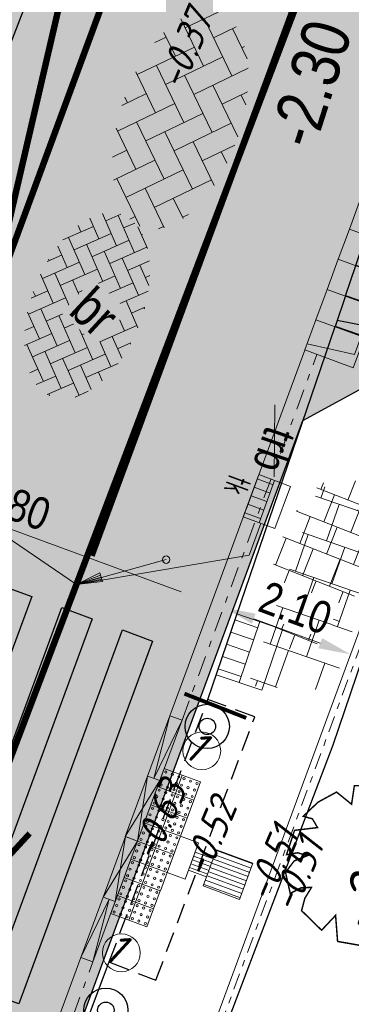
# Model space of a CAD drawing. Header units: metres. Extents: x 111546 to 149831, y 498798 to 507863.
# Tile 1045 of 1056: x 112013 to 112018, y 501957 to 501972. Entities that reach past the tile are written whole.
import ezdxf
from ezdxf.enums import TextEntityAlignment as Align

# ---------------------------------------------------------------- set-up
doc = ezdxf.new("R2010")
doc.units = ezdxf.units.M
for name, pattern in [('DASHDOT', [25.4, 12.7, -6.35, 0, -6.35]), ('DASHDOT2', [12.7, 6.35, -3.175, 0, -3.175]), ('DASHED', [19.05, 12.7, -6.35]), ('HIDDEN2', [4.7625, 3.175, -1.5875]), ('RI-HWA', [7.4, 5, -2.4]), ('VW-1-1_STREEP', [2, 1, -1])]:
    doc.linetypes.add(name, pattern=pattern)
for name, color, linetype in [('0-hoogte mv-bestaand', 253, 'Continuous'), ('2-nw-bob-HWA', 160, 'Continuous'), ('2-nw-streng-DWA beton', 20, 'DASHED'), ('2-nw-streng-HWA', 160, 'RI-HWA'), ('2-vw-DWA-streng-PVC250-excl grondwerk', 41, 'RI-HWA-V'), ('2-vw-Streng regenwater  bobtot', 150, 'Continuous'), ('3-bs-materiaal scheiding', 200, 'HIDDEN2'), ('3-NW-HV-316010+318010-Afwerken zandbed voor wegfundering en menggranulaat-opp', 20, 'Continuous'), ('3-nw-markering', 7, 'Continuous'), ('3-nw-verkeersbord-paal-aanlegtek', 2, 'Continuous'), ('3-vw-band-irb 80x20', 13, 'Continuous'), ('3-vw-band-ob 6x20', 30, 'Continuous'), ('3-vw-band-trb-13-15x25', 230, 'Continuous'), ('3-vw-tekst', 3, 'Continuous'), ('4-nw-boom tekst', 7, 'Continuous'), ('Q26_BOOM', 252, 'Continuous')]:
    doc.layers.add(name, color=color, linetype=linetype)
for name, color, linetype, lineweight in [('2-nw-inlaat-hwa 125', 160, 'Continuous', 15), ('2-YY-kolkleiding HWA 125mm', 150, 'Continuous', 15), ('3-nw-arcering-rijweg', 7, 'Continuous', 13), ('3-nw-arcering-trottoir', 2, 'Continuous', 15), ('3-nw-band-irb 80x20', 2, 'Continuous', 13), ('3-nw-band-ob 10x20', 7, 'Continuous', 13), ('3-nw-band-ob 10x20-achterkant', 7, 'DASHDOT', 13), ('3-nw-band-trb18-20x20-achterkant-stelspecie', 103, 'DASHDOT2', 15), ('3-nw-band-trb18-20x20-voorkant-stelspecie', 103, 'Continuous', 15), ('3-nw-band-verloopband-mindervalideband-maaiveld', 7, 'Continuous', 13), ('3-nw-band-verloopband-overgangsband naar verlaagde band trb', 7, 'Continuous', 5), ('3-nw-bushalte-mindervalide-N', 7, 'Continuous', 15), ('3-nw-kolk trottoir', 7, 'Continuous', 13), ('3-nw-maatvoering', 181, 'Continuous', 15), ('3-nw-text-20-herinrichting', 7, 'Continuous', 15), ('3-vw-kolk-trottoirkolk', 50, 'Continuous', 13), ('3-vw-verharding', 3, 'Continuous', 15), ('4-nw-boom 1e grootte', 7, 'Continuous', 35)]:
    doc.layers.add(name, color=color, linetype=linetype, lineweight=lineweight)
doc.layers.add('3-nw-menggranulaat', color=7, linetype='Continuous', lineweight=13, true_color=0xebebeb)
doc.styles.get("Standard").update_dxf_attribs({"font": 'isocp-ie.shx'})
doc.styles.add('veysel', font='isocp-ie.shx', dxfattribs={"height": 0.1})
doc.styles.add('Zaanstad', font='ARIALN.TTF')
doc.styles.add('Zaanstad 1-200 1.8mm', font='ARIALN.TTF', dxfattribs={"height": 0.36})
doc.styles.add('Zaanstad 1-500 1.8mm', font='ARIALN.TTF', dxfattribs={"height": 0.9})
doc.linetypes.add('RI-HWA-V', pattern='A,2.5,[24,NLCS.SHX,S=1,R=0,X=0,Y=0],2.5,-1.8', length=6.8)
doc.dimstyles.new('1-250', dxfattribs={"dimscale": 0.25, "dimtxt": 2, "dimasz": 2, "dimexe": 1, "dimexo": 1, "dimgap": 0.5, "dimtad": 1, "dimzin": 0, "dimdsep": 46, "dimtxsty": 'Zaanstad', "dimcen": 0, "dimclrd": 256, "dimclre": 256, "dimclrt": 256, "dimadec": 0, "dimazin": 0, "dimtfac": 1, "dimtofl": 0, "dimtmove": 0, "dimatfit": 3, "dimfxl": 1, "dimtfill": 1, "dimtolj": 1, "dimtzin": 0, "dimlwd": -1, "dimlwe": -1, "dimarcsym": 0})

# ---------------------------------------------------------------- blocks, each defined once
blk = doc.blocks.new('Q26')
at = {"linetype": 'Continuous', "lineweight": 20, "const_width": 0.0225}
blk.add_lwpolyline([(0.757, 0.516), (1.237, 0.371), (1.308, -0.046), (1.235, -0.463), (0.83, -0.494), (1.061, -0.711), (0.757, -1.022), (0.565, -0.971), (0.395, -0.867), (0.404, -1.032), (0.49, -1.198), (0.163, -1.271), (-0.015, -1.136), (-0.097, -0.929), (-0.141, -1.084), (-0.112, -1.255), (-0.489, -1.131), (-0.532, -0.774), (-0.668, -0.854), (-0.707, -0.996), (-0.927, -0.766), (-1.083, -0.479), (-0.894, -0.246), (-1.181, -0.203), (-1.187, 0.104), (-1.122, 0.367), (-0.847, 0.398), (-1.04, 0.503), (-0.879, 0.749), (-0.663, 0.95), (-0.402, 0.826), (-0.388, 0.795), (-0.382, 0.942), (-0.452, 1.088), (-0.194, 1.172), (0.076, 1.199), (0.118, 1.07), (0.119, 0.935), (0.148, 0.935), (0.252, 1.031), (0.325, 1.167), (0.626, 1.059), (0.6, 0.925), (0.525, 0.78), (0.856, 0.885), (1.105, 0.593), (0.924, 0.584)], close=True, dxfattribs=at)
at = {"linetype": 'Continuous', "lineweight": 20}
blk.add_circle((0.001, -0.001), 0.0983, dxfattribs=at)
blk = doc.blocks.new('3-inritblok 80 R')
blk.add_lwpolyline([(0, 0), (0.5, 0), (0.5, 0.8), (0, 0.8)], close=True)
for points in [[(0, 0.8), (0.5, 0.8)], [(0.5, 0.8), (0.5, 0)], [(0, 0.75), (0.3, 0.75), (0.4, 0)]]:
    blk.add_lwpolyline(points)
blk = doc.blocks.new('3-inritblok 80')
blk.add_lwpolyline([(0, 0), (0, 0.8), (0.5, 0.8), (0.5, 0)], close=True)
blk.add_lwpolyline([(0, 0.75), (0.5, 0.75)])
blk = doc.blocks.new('*U1030')
for name, p in [('3-inritblok 80', (10.5, 0)), ('3-inritblok 80', (11, 0)), ('3-inritblok 80', (11.5, 0)), ('3-inritblok 80', (12, 0)), ('3-inritblok 80 R', (12.5, 0))]:
    blk.add_blockref(name, p)
blk = doc.blocks.new('3-eindverloopband 18-20')
at = {"ltscale": 0.02}
h = blk.add_hatch(color=253, dxfattribs=at)
h.dxf.hatch_style = 1
h.paths.add_polyline_path([(0, 0), (1, 0), (1, -0.2), (0, -0.2)])
blk.add_line((1, 0), (0, -0.1))
at = {"flags": 128}
blk.add_lwpolyline([(1, 0), (0, 0)], dxfattribs=at)
for points in [[(1, 0), (1, -0.2), (0, -0.2), (0, 0)], [(0, -0.1), (1, -0.2)]]:
    blk.add_lwpolyline(points)
at = {"ltscale": 0.02}
blk.add_lwpolyline([(0, 0), (1, 0), (1, -0.2), (0, -0.2)], close=True, dxfattribs=at)
blk = doc.blocks.new('*D584')
at = {"layer": '3-nw-maatvoering', "ltscale": 0.01, "transparency": 16777216}
blk.add_line((112009.994, 501965.152), (112015.441, 501963.143), dxfattribs=at)
for points in [[(112010.023, 501965.23), (112009.965, 501965.074), (112009.525, 501965.325)], [(112015.469, 501963.221), (112015.412, 501963.065), (112015.91, 501962.97)]]:
    blk.add_solid(points, dxfattribs=at)
at = {"layer": 'Defpoints', "color": 0, "ltscale": 0.01, "transparency": 16777216}
for p in [(112009.525, 501965.325), (112015.91, 501962.97), (112015.91, 501962.97)]:
    blk.add_point(p, dxfattribs=at)
at = {"layer": '3-nw-maatvoering', "ltscale": 0.01, "transparency": 16777216, "insert": (112012.849, 501964.504), "char_height": 0.5, "attachment_point": 5, "rotation": 339.7554, "style": 'Zaanstad', "bg_fill": 3, "box_fill_scale": 1.1, "bg_fill_color": 256, "bg_fill_true_color": 13158600, "bg_fill_transparency": 0}
blk.add_mtext('\\A1;6.80', dxfattribs=at)
blk = doc.blocks.new('*D585')
at = {"layer": '3-nw-maatvoering', "ltscale": 0.01, "transparency": 16777216}
blk.add_line((112016.567, 501962.728), (112017.599, 501962.347), dxfattribs=at)
for points in [[(112016.595, 501962.806), (112016.538, 501962.65), (112016.097, 501962.901)], [(112017.627, 501962.426), (112017.57, 501962.269), (112018.068, 501962.174)]]:
    blk.add_solid(points, dxfattribs=at)
at = {"layer": 'Defpoints', "color": 0, "ltscale": 0.01, "transparency": 16777216}
for p in [(112016.097, 501962.901), (112018.068, 501962.174), (112018.068, 501962.174)]:
    blk.add_point(p, dxfattribs=at)
at = {"layer": '3-nw-maatvoering', "ltscale": 0.01, "transparency": 16777216, "insert": (112017.214, 501962.894), "char_height": 0.5, "attachment_point": 5, "rotation": 339.7554, "style": 'Zaanstad', "bg_fill": 3, "box_fill_scale": 1.1, "bg_fill_color": 256, "bg_fill_true_color": 13158600, "bg_fill_transparency": 0}
blk.add_mtext('\\A1;2.10', dxfattribs=at)
blk = doc.blocks.new('tgls')
at = {"linetype": 'Continuous'}
for p, q in [((-1.018, -0.663), (-1.018, 0.575)), ((-0.418, -0.668), (-0.418, 0.573)), ((0.182, -0.673), (0.182, 0.57)), ((0.782, -0.678), (0.782, 0.568)), ((-1.018, 0.329), (-1.552, 0.329)), ((0.182, 0.329), (-0.418, 0.329)), ((1.218, 0.329), (0.782, 0.329)), ((-1.618, 0.029), (-1.635, 0.029)), ((-1.618, -0.658), (-1.618, 0.09)), ((-0.418, 0.029), (-1.018, 0.029)), ((0.782, 0.029), (0.182, 0.029)), ((-1.018, -0.271), (-1.618, -0.271)), ((0.182, -0.271), (-0.418, -0.271)), ((1.382, -0.271), (0.782, -0.271)), ((1.382, -0.682), (1.382, -0.248)), ((-1.618, -0.571), (-1.803, -0.571)), ((-0.418, -0.571), (-1.018, -0.571)), ((0.782, -0.571), (0.182, -0.571)), ((1.473, -0.571), (1.382, -0.571))]:
    blk.add_line(p, q, dxfattribs=at)
blk = doc.blocks.new('3-vw-BSS keperverband')
at = {"ltscale": 0.1}
for p, q in [((-2.151, 0.958), (-0.136, 2.972)), ((0.293, 2.969), (1.562, 1.7)), ((-2.4, 2.692), (-1.408, 1.7)), ((-2.151, 2.442), (-1.769, 2.824)), ((-0.666, 2.442), (1.562, 0.215)), ((0.819, 2.442), (1.273, 2.897)), ((0.819, 0.958), (2.523, 2.661)), ((2.304, 2.442), (4.531, 0.215)), ((-5.121, 0.958), (-3.949, 2.129)), ((-3.521, 2.327), (-1.408, 0.215)), ((-5.121, -0.527), (-2.893, 1.7)), ((-4.488, 1.81), (-4.378, 1.7)), ((-2.151, -0.527), (0.077, 1.7)), ((0.819, -0.527), (3.047, 1.7)), ((3.789, 0.958), (4.578, 1.747)), ((4.298, 1.934), (4.531, 1.7)), ((-5.259, 1.096), (-4.378, 0.215)), ((3.789, -0.527), (5.324, 1.007)), ((-3.636, 0.958), (-1.408, -1.27)), ((-0.666, 0.958), (1.562, -1.27)), ((2.304, 0.958), (4.531, -1.27)), ((5.274, 0.958), (5.469, 0.763)), ((-5.658, 0.01), (-4.378, -1.27)), ((-4.735, -1.627), (-2.893, 0.215)), ((-2.151, -2.012), (0.077, 0.215)), ((0.819, -2.012), (3.047, 0.215)), ((3.789, -2.012), (5.651, -0.15)), ((-3.636, -0.527), (-1.408, -2.755)), ((-0.666, -0.527), (1.562, -2.755)), ((2.304, -0.527), (3.92, -2.144)), ((5.274, -0.527), (5.482, -0.736)), ((-3.818, -2.194), (-2.893, -1.27)), ((-1.517, -2.864), (0.077, -1.27)), ((1.442, -2.875), (3.047, -1.27)), ((-3.636, -2.012), (-3.194, -2.454)), ((-0.666, -2.012), (0.291, -2.969)), ((2.304, -2.012), (2.858, -2.566)), ((-0.14, -2.972), (0.077, -2.755))]:
    blk.add_line(p, q, dxfattribs=at)
blk = doc.blocks.new('straatkolk_M')
at = {"linetype": 'Continuous'}
for p, q in [((-0.404, 0.475), (-0.569, -0.255)), ((0.569, 0.255), (-0.404, 0.475)), ((0.569, 0.255), (0.404, -0.475)), ((0.404, -0.475), (-0.569, -0.255))]:
    blk.add_line(p, q, dxfattribs=at)
blk = doc.blocks.new('Bestaande trottoirkolk')
for points in [[(-0.4, 0.374), (-0.4, 0.748)], [(-0.2, 0.374), (-0.2, 0.748)], [(0, 0.374), (0, 0.748)], [(0.2, 0.374), (0.2, 0.748)], [(0.4, 0.374), (0.4, 0.748)], [(-0.499, 0.374), (0.499, 0.374)]]:
    blk.add_lwpolyline(points)
at = {"rotation": 12.74062106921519}
blk.add_blockref('straatkolk_M', (0, 0.374), dxfattribs=at)
blk = doc.blocks.new('3-inritblok 80 L')
blk.add_lwpolyline([(0, 0), (0.5, 0), (0.5, 0.8), (0, 0.8)], close=True)
for points in [[(0, 0.8), (0, 0)], [(0.1, 0), (0.2, 0.75), (0.5, 0.75)]]:
    blk.add_lwpolyline(points)
blk = doc.blocks.new('*U1041')
for name, p in [('3-inritblok 80 L', (0, 0)), ('3-inritblok 80', (0.5, 0)), ('3-inritblok 80', (1, 0)), ('3-inritblok 80', (1.5, 0)), ('3-inritblok 80', (2, 0)), ('3-inritblok 80', (2.5, 0)), ('3-inritblok 80', (3, 0)), ('3-inritblok 80', (3.5, 0)), ('3-inritblok 80', (4, 0)), ('3-inritblok 80', (4.5, 0)), ('3-inritblok 80', (5, 0)), ('3-inritblok 80', (5.5, 0)), ('3-inritblok 80', (6, 0)), ('3-inritblok 80', (6.5, 0)), ('3-inritblok 80', (7, 0)), ('3-inritblok 80', (7.5, 0)), ('3-inritblok 80', (8, 0)), ('3-inritblok 80', (8.5, 0)), ('3-inritblok 80', (9, 0)), ('3-inritblok 80', (9.5, 0)), ('3-inritblok 80', (10, 0)), ('3-inritblok 80', (10.5, 0)), ('3-inritblok 80', (11, 0)), ('3-inritblok 80', (11.5, 0)), ('3-inritblok 80 R', (12, 0))]:
    blk.add_blockref(name, p)
blk = doc.blocks.new('3-verwijderen')
at = {"linetype": 'Continuous', "lineweight": 13}
blk.add_lwpolyline([(-0.66, 0.34), (0.399, 0.693)], dxfattribs=at)
at = {"linetype": 'Continuous', "lineweight": 13, "style": 'Zaanstad'}
blk.add_attdef('DIAMETER', text='', height=0.5, dxfattribs=at).set_placement((0, 0.56), align=Align.MIDDLE_CENTER)
blk = doc.blocks.new('4-boom 1e grootte')
at = {"layer": '4-nw-boom tekst', "style": 'Zaanstad'}
blk.add_attdef('BOOMSOORT', text='', height=0.9, dxfattribs=at).set_placement((2.842, 1.834), align=Align.BOTTOM_LEFT)
blk = doc.blocks.new('*U738')
blk.add_line((0.225, 0), (-0.225, 0))
for points in [[(-0.28, -0.262), (-0.28, 0)], [(0, -0.262), (0, 0)], [(-0.14, -0.262), (-0.14, 0)], [(0.14, -0.262), (0.14, 0)], [(0.28, -0.262), (0.28, 0)], [(0.349, -0.262), (-0.349, -0.262)]]:
    blk.add_lwpolyline(points)
at = {"xscale": -0.7000000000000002, "yscale": 0.7000000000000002, "zscale": 0.7000000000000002, "rotation": 347.2593789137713}
blk.add_blockref('straatkolk_M', (0, -0.262), dxfattribs=at)
at = {"linetype": 'DASHDOT', "lineweight": 5, "width": 0.665014}
blk.add_text('tk', height=0.3703, rotation=179.9746, dxfattribs=at).set_placement((0.214, 0.438))
blk = doc.blocks.new('2-inlaat')
for p, q in [((-1.728, 2.693), (0, 0)), ((0, 0), (-0.357, 0.822))]:
    blk.add_line(p, q)
blk.add_lwpolyline([(-0.357, 0.822), (-0.618, 0.653), (0, 0), (-0.424, 0.781), (-0.552, 0.694), (0, 0), (-0.491, 0.739)])
blk.add_circle((-1.728, 2.693), 0.128)
blk = doc.blocks.new('paal_verkeersbord')
at = {"const_width": 0.035}
blk.add_lwpolyline([(-0.3, -0.1997), (0.3, -0.2003)], dxfattribs=at)
for radius in [0.2, 0.0745]:
    blk.add_circle((0, 0), radius)
blk = doc.blocks.new('A$C64341721')
at = {"ltscale": 0.02}
blk.add_lwpolyline([(0.203, 0.221), (0.424, 0.018), (0.221, -0.203), (0, 0)], close=True, dxfattribs=at)
for centre in [(0.205, 0.161), (0.06, 0.003), (0.133, 0.082), (0.212, 0.009), (0.285, 0.088), (0.364, 0.015), (0.139, -0.07), (0.219, -0.143), (0.291, -0.064)]:
    blk.add_circle(centre, 0.0169, dxfattribs=at)
blk = doc.blocks.new('mindervalide band-middenstuk')
at = {"ltscale": 0.02}
h = blk.add_hatch(color=253, dxfattribs=at)
h.dxf.hatch_style = 1
h.paths.add_polyline_path([(112034.806, 501460.012), (112034.898, 501460.189), (112035.785, 501459.728), (112035.693, 501459.55)])
at = {"extrusion": (5.63262e-06, -1.48068e-05, 1), "elevation": -6.794}
blk.add_lwpolyline([(112034.898, 501460.189), (112035.693, 501459.55), (112035.785, 501459.728), (112034.806, 501460.012), (112034.898, 501460.189), (112035.785, 501459.728), (112035.693, 501459.55), (112034.806, 501460.012)], close=True, dxfattribs=at)

msp = doc.modelspace()

# ---------------------------------------------------------------- hatches: boundary and pattern name
at = {"layer": '3-nw-arcering-rijweg'}
h = msp.add_hatch(dxfattribs=at)
h.set_pattern_fill('AVH-BSS_KEIFORMAAT_ELLEBOOG', color=256, scale=2, angle=93.73247, pattern_type=2)
h.set_pattern_definition([(113.756, (112013.82307, 501969.39163), (-0.276803, 0.10761), [0.63, -0.21]), (23.756, (112013.43866, 501969.22243), (-0.276803, 0.10761), [0.63, -0.21])])
edge = h.paths.add_edge_path()
edge.add_ellipse((112013.9803, 501967.5842), major_axis=(-0.5538, -1.4092), ratio=0.5677801, start_angle=0, end_angle=360)
at = {"layer": '3-nw-arcering-trottoir'}
h = msp.add_hatch(dxfattribs=at)
h.set_pattern_fill('AVH-TEGEL_300X300_HALFST', color=256, scale=1.5, angle=228.53613, style=0, pattern_type=2)
h.set_pattern_definition([(248.559613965, (530500.94688, 213414.00323), (0.04493980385, -0.50110419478), [0.45, -0.45]), (338.55961396, (530500.9469, 213414.00323), (0.16448983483, 0.41885927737), [])])
edge = h.paths.add_edge_path()
edge.add_ellipse((112017.5926, 501963.5829), major_axis=(-0.4588, -1.3297), ratio=0.488545, start_angle=0, end_angle=360)
at = {"layer": '3-nw-bushalte-mindervalide-N', "ltscale": 0.1, "extrusion": (-7.51299e-05, 8.25059e-05, 1)}
h = msp.add_hatch(dxfattribs=at)
h.set_pattern_fill('ANSI31', color=256, scale=0.022, angle=345.49939)
h.set_pattern_definition([(339.7554, (112015.33796, 501958.84812), (0.02417, 0.065535), [])])
h.paths.add_polyline_path([(112015.7824, 501958.5787), (112015.99, 501959.1417), (112016.5529, 501958.934), (112016.3453, 501958.3711)])
at = {"layer": '3-nw-bushalte-mindervalide-N', "ltscale": 0.02, "extrusion": (-1.04646e-05, 5.8657e-05, 1)}
h = msp.add_hatch(dxfattribs=at)
h.set_pattern_fill('ANSI31', color=256, scale=0.02, angle=164.28017)
h.set_pattern_definition([(159.7554, (112020.45394, 501957.336137), (-0.0219728, -0.05957724), [])])
h.paths.add_polyline_path([(112015.5532, 501958.8238), (112015.657, 501959.1053), (112015.9385, 501959.0015), (112015.8347, 501958.72)])
at = {"layer": '3-nw-markering', "ltscale": 0.01}
h = msp.add_hatch(color=256, dxfattribs=at)
h.dxf.hatch_style = 1
h.paths.add_polyline_path([(112014.5273, 501962.5531), (112014.9964, 501962.3801), (112012.9203, 501956.7507), (112012.4512, 501956.9237)])

# ---------------------------------------------------------------- linework, layer by layer
at = {"layer": '2-nw-streng-DWA beton', "ltscale": 0.1, "const_width": 0.1}
msp.add_lwpolyline([(112014.3389, 501975.6563), (112009.7895, 501956.0409)], dxfattribs=at)
at = {"layer": '2-nw-streng-HWA', "ltscale": 0.25, "const_width": 0.1}
msp.add_lwpolyline([(112002.7582, 501934.1354), (112017.6168, 501973.2753)], dxfattribs=at)
at = {"layer": '3-bs-materiaal scheiding', "ltscale": 0.1}
for points in [[(112014.3224, 501957.4005), (112015.854, 501961.475)], [(112014.329, 501957.398), (112015.047, 501957.116), (112016.583, 501961.205), (112015.854, 501961.475)]]:
    msp.add_lwpolyline(points, dxfattribs=at)
at = {"layer": '3-nw-band-ob 10x20-achterkant', "ltscale": 0.02}
msp.add_lwpolyline([(112023.6773, 501967.5136), (112031.6793, 501964.1977), (112010.3665, 501941.0042), (112019.2485, 501965.0869)], dxfattribs=at)
at = {"layer": '3-nw-band-trb18-20x20-achterkant-stelspecie', "ltscale": 0.05}
for points in [[(112015.4528, 501961.1532), (112017.5463, 501966.8296)], [(112005.1093, 501933.1077), (112014.0687, 501957.4003)]]:
    msp.add_lwpolyline(points, dxfattribs=at)
at = {"layer": '3-nw-band-trb18-20x20-voorkant-stelspecie'}
for points in [[(112015.2652, 501961.2224), (112017.3579, 501966.8968)], [(112004.9216, 501933.1769), (112013.881, 501957.4695)]]:
    msp.add_lwpolyline(points, dxfattribs=at)
at = {"layer": '3-nw-band-verloopband-overgangsband naar verlaagde band trb'}
for centre in [(112015.7593, 501960.6764, -0.0008), (112014.5112, 501957.5418, -0.0008)]:
    msp.add_circle(centre, 0.2937, dxfattribs=at)
at = {"layer": '3-nw-bushalte-mindervalide-N', "ltscale": 0.02, "extrusion": (-1.04646e-05, 5.8657e-05, 1), "elevation": 28.2712}
msp.add_lwpolyline([(112015.2199, 501958.7869), (112015.4275, 501959.3498), (112015.709, 501959.246), (112015.5013, 501958.6831)], close=True, dxfattribs=at)
at = {"layer": '3-nw-bushalte-mindervalide-N', "ltscale": 0.02, "elevation": 0}
msp.add_lwpolyline([(112015.5013, 501958.6839), (112015.709, 501959.2468)], dxfattribs=at)
at = {"layer": '3-nw-bushalte-mindervalide-N', "ltscale": 0.02, "extrusion": (-7.51299e-05, 8.25059e-05, 1), "elevation": 32.9989}
msp.add_lwpolyline([(112015.7824, 501958.5787), (112015.99, 501959.1417), (112016.5529, 501958.934), (112016.3453, 501958.3711)], close=True, dxfattribs=at)
at = {"layer": '3-nw-bushalte-mindervalide-N', "ltscale": 0.02, "extrusion": (-1.04647e-05, 5.86567e-05, 1), "elevation": 28.2711}
msp.add_lwpolyline([(112015.5532, 501958.8238), (112015.657, 501959.1053), (112015.9383, 501959.0008), (112015.8347, 501958.72)], close=True, dxfattribs=at)
at = {"layer": '3-nw-markering', "linetype": 'VW-1-1_STREEP', "const_width": 0.1, "flags": 128}
for points in [[(112011.3321, 501964.4457), (112017.9851, 501982.4847)], [(112014.0493, 501963.7056), (112020.6104, 501981.4954)]]:
    msp.add_lwpolyline(points, dxfattribs=at)
at = {"layer": '3-nw-markering', "flags": 128}
for points in [[(112012.6509, 501963.2451), (112013.12, 501963.0721), (112011.0438, 501957.4428), (112010.5747, 501957.6158)], [(112013.5891, 501962.8991), (112014.0582, 501962.7261), (112011.982, 501957.0968), (112011.5129, 501957.2698)], [(112014.5273, 501962.5531), (112014.9964, 501962.3801), (112012.9203, 501956.7507), (112012.4512, 501956.9237)]]:
    msp.add_lwpolyline(points, close=True, dxfattribs=at)
at = {"layer": '3-vw-band-trb-13-15x25', "ltscale": 0.1}
msp.add_lwpolyline([(112010.371, 501946.889), (112014.3224, 501957.4005)], dxfattribs=at)

# ---------------------------------------------------------------- block references
at = {"layer": '3-nw-band-irb 80x20', "ltscale": 0.03, "rotation": 249.7554464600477}
msp.add_blockref('*U1030', (112021.857, 501979.0957), dxfattribs=at)
at = {"layer": '3-nw-band-verloopband-mindervalideband-maaiveld', "ltscale": 0.02, "extrusion": (2.40308e-05, 3.74626e-06, 1), "rotation": 277.238921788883}
for p in [(-399565.3093, 549914.5449, 4.5723), (-399565.6553, 549913.6067, 4.5723)]:
    msp.add_blockref('mindervalide band-middenstuk', p, dxfattribs=at)
at = {"layer": '3-nw-band-verloopband-overgangsband naar verlaagde band trb'}
for p, rotation in [((112014.9191, 501960.2842), 69.75544646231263), ((112014.4147, 501958.3385), 249.7554464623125)]:
    msp.add_blockref('3-eindverloopband 18-20', p, dxfattribs=dict(at, rotation=rotation))
at = {"layer": '3-nw-bushalte-mindervalide-N', "ltscale": 0.02, "extrusion": (-4.8231e-05, 1.77882e-05, 1), "rotation": 292.3410734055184}
for p in [(112015.1759, 501960.4027, 3.5263), (112015.4573, 501960.2988, 3.5263), (112015.072, 501960.1212, 3.5263), (112015.3535, 501960.0174, 3.5263), (112014.9682, 501959.8397, 3.5263), (112015.2497, 501959.7359, 3.5263), (112014.8644, 501959.5583, 3.5263), (112015.1459, 501959.4544, 3.5263), (112014.7606, 501959.2768, 3.5263), (112015.0421, 501959.173, 3.5263), (112014.6568, 501958.9953, 3.5263), (112014.9383, 501958.8915, 3.5263), (112014.553, 501958.7139, 3.5263), (112014.8345, 501958.61, 3.5263), (112014.4492, 501958.4324, 3.5263), (112014.7307, 501958.3286, 3.5263)]:
    msp.add_blockref('A$C64341721', p, dxfattribs=at)
at = {"layer": '3-nw-verkeersbord-paal-aanlegtek', "xscale": 1.716311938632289, "yscale": 1.716311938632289, "zscale": 1.716311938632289}
for p, rotation in [((112015.8447, 501961.0559), 158.585327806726), ((112014.271, 501956.651), 342.9699317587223)]:
    msp.add_blockref('paal_verkeersbord', p, dxfattribs=dict(at, rotation=rotation))
at = {"layer": '3-vw-band-irb 80x20', "ltscale": 0.03, "rotation": 251.1708538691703}
msp.add_blockref('*U1041', (112021.862, 501979.094), dxfattribs=at)
at = {"layer": '3-vw-tekst', "rotation": 251.0772280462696}
msp.add_blockref('3-verwijderen', (112016.3587, 501965.5306), dxfattribs=at).add_auto_attribs({'DIAMETER': 'trb'})
at = {"layer": '3-vw-verharding', "xscale": 0.3128478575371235, "yscale": 0.3128478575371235, "zscale": 0.3128478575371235, "rotation": 250.7212660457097}
msp.add_blockref('3-vw-BSS keperverband', (112015.4262, 501970.4717), dxfattribs=at)
at = {"layer": 'Q26_BOOM', "rotation": 270}
msp.add_blockref('Q26', (112018.33, 501958.954), dxfattribs=at)

# ---------------------------------------------------------------- texts
at = {"layer": '0-hoogte mv-bestaand', "style": 'veysel', "oblique": 15}
for s, p in [('-0.37', (112015.7021, 501971.4767)), ('-0.63', (112015.2963, 501959.5034)), ('-0.52', (112016.0777, 501959.2357)), ('-0.51', (112017.0526, 501958.8332)), ('-0.51', (112017.4376, 501958.6719))]:
    msp.add_text(s, height=0.45, rotation=67, dxfattribs=at).set_placement(p, align=Align.CENTER)
at = {"layer": '2-nw-bob-HWA', "style": 'Zaanstad 1-500 1.8mm'}
msp.add_text('-2.30', height=0.75, rotation=72.23986, dxfattribs=at).set_placement((112017.3879, 501972.0798), align=Align.TOP_RIGHT)
at = {"layer": '2-vw-Streng regenwater  bobtot', "oblique": 15}
msp.add_text('-2.18', height=0.65, rotation=68.75555, dxfattribs=at).set_placement((112018.5791, 501957.7058), align=Align.BOTTOM_LEFT)
at = {"layer": '3-nw-band-verloopband-overgangsband naar verlaagde band trb', "style": 'veysel'}
for p in [(112015.4738, 501960.6219, -0.0004), (112014.2258, 501957.4873, -0.0004)]:
    msp.add_text('1', height=0.5, rotation=317.41437, dxfattribs=at).set_placement(p)

# ---------------------------------------------------------------- next in the draw order: dimensions: what is measured, and where the dimension line sits
at = {"layer": '3-nw-maatvoering', "ltscale": 0.01}
dim = msp.add_aligned_dim(p1=(112009.5248, 501965.3251), p2=(112015.9098, 501962.9702), distance=0, text='6.80', dimstyle='1-250', dxfattribs=at)
dim.commit()
dim.dimension.update_dxf_attribs({"geometry": '*D584', "text_midpoint": (112012.8489, 501964.5045)})
dim = msp.add_aligned_dim(p1=(112016.0974, 501962.901), p2=(112018.0677, 501962.1744), distance=0, dimstyle='1-250', dxfattribs=at)
dim.commit()
dim.dimension.update_dxf_attribs({"geometry": '*D585', "text_midpoint": (112017.2141, 501962.8945)})

# ---------------------------------------------------------------- next in the draw order: hatches: boundary and pattern name
at = {"layer": '3-nw-markering', "ltscale": 0.01}
h = msp.add_hatch(color=256, dxfattribs=at)
h.dxf.hatch_style = 1
h.paths.add_polyline_path([(112012.6509, 501963.2451), (112013.12, 501963.0721), (112011.0438, 501957.4428), (112010.5747, 501957.6158)])
h = msp.add_hatch(color=256, dxfattribs=at)
h.dxf.hatch_style = 1
h.paths.add_polyline_path([(112013.5891, 501962.8991), (112014.0582, 501962.7261), (112011.982, 501957.0968), (112011.5129, 501957.2698)])

# ---------------------------------------------------------------- next in the draw order: linework, layer by layer
at = {"layer": '3-NW-HV-316010+318010-Afwerken zandbed voor wegfundering en menggranulaat-opp'}
msp.add_lwpolyline([(111955.069, 501792.2218), (111966.8024, 501831.5546, -0.0206559), (111973.3246, 501850.5211), (111996.8969, 501910.8449), (111999.7725, 501918.2039), (112014.2094, 501957.3484), (112017.327, 501965.8015), (112023.9953, 501969.4553)], format="xyb", dxfattribs=at)
at = {"layer": '3-vw-band-ob 6x20', "ltscale": 0.05}
msp.add_lwpolyline([(112010.866, 501941.4), (112010.594, 501941.668), (112015.225, 501954.013), (112017.798, 501960.769), (112018.987, 501964.275)], dxfattribs=at)
at = {"layer": '3-vw-band-trb-13-15x25', "ltscale": 0.01}
msp.add_lwpolyline([(112015.854, 501961.475), (112017.8277, 501967.2629)], dxfattribs=at)

# ---------------------------------------------------------------- next in the draw order: block references
at = {"layer": '2-nw-inlaat-hwa 125', "xscale": 0.4513648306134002, "yscale": 0.4513648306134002, "zscale": 0.4513648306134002, "rotation": 252.7132091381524}
msp.add_blockref('2-inlaat', (112013.8151, 501963.2609), dxfattribs=at)
at = {"layer": '3-nw-kolk trottoir', "ltscale": 0.05, "rotation": 69.7554464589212}
msp.add_blockref('*U738', (112016.5239, 501964.6355), dxfattribs=at)
at = {"layer": '3-vw-kolk-trottoirkolk', "rotation": 71.15504293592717}
msp.add_blockref('Bestaande trottoirkolk', (112016.8523, 501962.0887), dxfattribs=at)
at = {"layer": '3-vw-verharding', "rotation": 250.8358486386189}
msp.add_blockref('tgls', (112017.6154, 501962.8849), dxfattribs=at)
at = {"layer": '4-nw-boom 1e grootte'}
ref = msp.add_blockref('4-boom 1e grootte', (112002.9119, 501962.7847), dxfattribs=dict(at, rotation=317.4143730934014))
ref.add_attrib('BOOMSOORT', '1e orde Iep; Ulmus Lobel', dxfattribs={"layer": '4-nw-boom tekst', "height": 0.9, "rotation": 317.41437, "style": 'Zaanstad'}).set_placement((112003.8671, 501966.2163), align=Align.BOTTOM_LEFT)

# ---------------------------------------------------------------- next in the draw order: texts
at = {"layer": '3-nw-text-20-herinrichting', "ltscale": 0.05, "insert": (112014.0967, 501967.4861), "char_height": 0.6, "attachment_point": 5, "rotation": 317.41437, "style": 'Zaanstad 1-200 1.8mm', "bg_fill": 3, "box_fill_scale": 1.1, "bg_fill_color": 256, "bg_fill_true_color": 13158600, "bg_fill_transparency": 0}
msp.add_mtext('\\A1;br', dxfattribs=at)

# ---------------------------------------------------------------- next in the draw order: hatches: boundary and pattern name
at = {"layer": '3-nw-menggranulaat', "ltscale": 0.02}
h = msp.add_hatch(color=256, dxfattribs=at)
h.dxf.hatch_style = 1
edge = h.paths.add_edge_path(flags=17)
edge.add_line((111945.4205, 501891.0356), (111945.6729, 501890.794))
edge.add_line((111945.6729, 501890.794), (111945.6874, 501890.807))
edge.add_line((111945.6874, 501890.807), (111945.7046, 501890.8177))
edge.add_line((111945.7046, 501890.8177), (111945.7238, 501890.8259))
edge.add_line((111945.7238, 501890.8259), (111945.7445, 501890.8318))
edge.add_line((111945.7445, 501890.8318), (111945.7662, 501890.8351))
edge.add_line((111945.7662, 501890.8351), (111945.7883, 501890.836))
edge.add_line((111945.7883, 501890.836), (111945.8102, 501890.8344))
edge.add_line((111945.8102, 501890.8344), (111945.8314, 501890.8303))
edge.add_line((111945.8314, 501890.8303), (111945.8513, 501890.8237))
edge.add_line((111945.8513, 501890.8237), (111945.8693, 501890.8145))
edge.add_line((111945.8693, 501890.8145), (111945.8849, 501890.8028))
edge.add_arc((111943.4234, 501888.1077), 3.65, -30.75903, 47.59341, ccw=False)
edge.add_line((111946.56, 501886.241), (111946.396, 501885.9655))
edge.add_line((111946.396, 501885.9655), (111953.9762, 501881.4542))
edge.add_line((111953.9762, 501881.4542), (111958.2826, 501888.69))
edge.add_line((111958.2826, 501888.69), (111956.8741, 501889.9773))
edge.add_line((111956.8741, 501889.9773), (111951.4568, 501894.3664))
edge.add_line((111951.4568, 501894.3664), (111933.3048, 501910.9454))
edge.add_arc((111934.4175, 501912.1637), 1.65, 137.59341, 227.59341, ccw=False)
edge.add_line((111933.1992, 501913.2764), (111952.7546, 501934.6874))
edge.add_line((111952.7546, 501934.6874), (111952.7652, 501934.6999))
edge.add_line((111952.7652, 501934.6999), (111952.7884, 501934.7244))
edge.add_line((111952.7884, 501934.7244), (111958.8189, 501941.3271))
edge.add_arc((111962.9907, 501937.5168), 5.65, 65.58791, 137.59341, ccw=False)
edge.add_line((111965.3258, 501942.6617), (111990.2953, 501931.3286))
edge.add_line((111990.2953, 501931.3286), (111992.5123, 501928.7742))
edge.add_line((111992.5123, 501928.7742), (111996.2832, 501938.3855))
edge.add_line((111996.2832, 501938.3855), (111993.0828, 501937.6602))
edge.add_line((111993.0828, 501937.6602), (111947.8566, 501958.1872))
edge.add_line((111947.8566, 501958.1872), (111944.1829, 501950.2846))
edge.add_line((111944.1829, 501950.2846), (111946.0273, 501949.4554))
edge.add_arc((111943.3152, 501943.3934), 6.641, -41.72574, 65.89655, ccw=False)
edge.add_line((111948.2716, 501938.9734), (111948.2104, 501938.9056))
edge.add_line((111948.2104, 501938.9056), (111948.1767, 501938.8686))
edge.add_line((111948.1767, 501938.8686), (111919.7385, 501908.7564))
edge.add_line((111919.7385, 501908.7564), (111924.5965, 501904.3126))
edge.add_line((111924.5965, 501904.3126), (111926.7841, 501906.8548))
edge.add_line((111926.7841, 501906.8548), (111926.8718, 501906.9396))
edge.add_arc((111927.9845, 501905.4644), 1.8478, 39.9448, 127.02577, ccw=False)
edge.add_line((111929.4011, 501906.6508), (111929.3935, 501906.5287))
edge.add_line((111929.3935, 501906.5287), (111929.4066, 501906.5141))
edge.add_line((111929.4066, 501906.5141), (111929.4175, 501906.497))
edge.add_line((111929.4175, 501906.497), (111929.426, 501906.4777))
edge.add_line((111929.426, 501906.4777), (111929.4321, 501906.4569))
edge.add_line((111929.4321, 501906.4569), (111929.4359, 501906.4352))
edge.add_line((111929.4359, 501906.4352), (111929.4371, 501906.4131))
edge.add_line((111929.4371, 501906.4131), (111929.4359, 501906.3911))
edge.add_line((111929.4359, 501906.3911), (111929.4321, 501906.3699))
edge.add_line((111929.4321, 501906.3699), (111929.4257, 501906.35))
edge.add_line((111929.4257, 501906.35), (111929.4167, 501906.3319))
edge.add_line((111929.4167, 501906.3319), (111929.338, 501906.2428))
edge.add_line((111929.338, 501906.2428), (111945.4205, 501891.0356))
edge = h.paths.add_edge_path()
edge.add_line((111939.0689, 501884.2217), (111923.2649, 501898.6751))
edge.add_line((111923.2649, 501898.6751), (111923.0035, 501899.3073))
edge.add_line((111923.0035, 501899.3073), (111922.989, 501899.2943))
edge.add_line((111922.989, 501899.2943), (111922.9719, 501899.2837))
edge.add_line((111922.9719, 501899.2837), (111922.9527, 501899.2756))
edge.add_line((111922.9527, 501899.2756), (111922.932, 501899.2699))
edge.add_line((111922.932, 501899.2699), (111922.9104, 501899.2666))
edge.add_line((111922.9104, 501899.2666), (111922.8883, 501899.2659))
edge.add_line((111922.8883, 501899.2659), (111922.8665, 501899.2676))
edge.add_line((111922.8665, 501899.2676), (111922.8453, 501899.2718))
edge.add_line((111922.8453, 501899.2718), (111922.8254, 501899.2785))
edge.add_line((111922.8254, 501899.2785), (111922.8074, 501899.2877))
edge.add_line((111922.8074, 501899.2877), (111922.7918, 501899.2994))
edge.add_line((111922.7918, 501899.2994), (111922.7244, 501899.361))
edge.add_arc((111923.7904, 501900.8134), 1.8016, 142.46827, 233.72181, ccw=False)
edge.add_line((111922.3617, 501901.9109), (111924.5902, 501904.3072))
edge.add_line((111924.5902, 501904.3072), (111919.7344, 501908.7519))
edge.add_line((111919.7344, 501908.7519), (111909.1625, 501897.0827))
edge.add_line((111909.1625, 501897.0827), (111913.8523, 501892.7753))
edge.add_line((111913.8523, 501892.7753), (111915.8761, 501894.9148))
edge.add_arc((111917.0874, 501893.8799), 1.5932, 61.0323, 139.48943, ccw=False)
edge.add_line((111917.8591, 501895.2738), (111918.9555, 501894.4073))
edge.add_line((111918.9555, 501894.4073), (111918.9686, 501894.3928))
edge.add_line((111918.9686, 501894.3928), (111918.9794, 501894.3756))
edge.add_line((111918.9794, 501894.3756), (111918.9879, 501894.3564))
edge.add_line((111918.9879, 501894.3564), (111918.9939, 501894.3357))
edge.add_line((111918.9939, 501894.3357), (111918.9976, 501894.314))
edge.add_line((111918.9976, 501894.314), (111918.9988, 501894.2919))
edge.add_line((111918.9988, 501894.2919), (111918.9974, 501894.27))
edge.add_line((111918.9974, 501894.27), (111918.9936, 501894.2488))
edge.add_line((111918.9936, 501894.2488), (111918.9871, 501894.2289))
edge.add_line((111918.9871, 501894.2289), (111918.9781, 501894.2108))
edge.add_line((111918.9781, 501894.2108), (111918.9664, 501894.1952))
edge.add_line((111918.9664, 501894.1952), (111937.2225, 501877.2639))
edge.add_line((111937.2225, 501877.2639), (111937.3506, 501877.4043))
edge.add_line((111937.3506, 501877.4043), (111937.3651, 501877.4173))
edge.add_line((111937.3651, 501877.4173), (111937.3822, 501877.4279))
edge.add_line((111937.3822, 501877.4279), (111937.4014, 501877.4361))
edge.add_line((111937.4014, 501877.4361), (111937.4221, 501877.4419))
edge.add_line((111937.4221, 501877.4419), (111937.4437, 501877.4452))
edge.add_line((111937.4437, 501877.4452), (111937.4658, 501877.446))
edge.add_line((111937.4658, 501877.446), (111937.4876, 501877.4444))
edge.add_line((111937.4876, 501877.4444), (111937.5088, 501877.4403))
edge.add_line((111937.5088, 501877.4403), (111937.5286, 501877.4336))
edge.add_line((111937.5286, 501877.4336), (111937.5466, 501877.4245))
edge.add_line((111937.5466, 501877.4245), (111937.5622, 501877.4128))
edge.add_line((111937.5622, 501877.4128), (111938.7544, 501876.3239))
edge.add_arc((111936.2929, 501873.6289), 3.65, -30.75903, 47.59341, ccw=False)
edge.add_line((111939.4294, 501871.7622), (111938.385, 501870.0074))
edge.add_arc((111935.2485, 501871.8741), 3.65, 245.34011, 329.24097, ccw=False)
edge.add_line((111933.7256, 501868.557), (111929.0206, 501864.0685))
edge.add_arc((111924.456, 501860.7388), 5.65, -42.41791, 36.11015, ccw=False)
edge.add_line((111928.6271, 501856.9276), (111889.9448, 501814.5917))
edge.add_line((111889.9448, 501814.5917), (111889.9191, 501814.5632))
edge.add_line((111889.9191, 501814.5632), (111886.2337, 501810.5301))
edge.add_arc((111888.7069, 501808.2704), 3.35, 137.58209, 197.54111)
edge.add_line((111885.5126, 501807.2607), (111890.1896, 501792.4643))
edge.add_arc((111884.8023, 501790.7615), 5.65, -42.58489, 17.54111, ccw=False)
edge.add_line((111888.9623, 501786.9382), (111860.4469, 501755.9116))
edge.add_line((111860.4469, 501755.9116), (111859.2031, 501754.8538))
edge.add_arc((111856.663, 501757.1884), 3.45, 227.41511, 317.41511, ccw=False)
edge.add_line((111854.3284, 501754.6482), (111853.4568, 501755.1777))
edge.add_line((111853.4568, 501755.1777), (111841.6617, 501766.0181))
edge.add_line((111841.6617, 501766.0181), (111839.7535, 501767.7719))
edge.add_line((111839.7535, 501767.7719), (111835.8964, 501763.5751))
edge.add_line((111835.8964, 501763.5751), (111836.3161, 501763.1893))
edge.add_line((111836.3161, 501763.1893), (111876.9192, 501725.8727))
edge.add_line((111876.9192, 501725.8727), (111896.1196, 501708.2263))
edge.add_line((111896.1196, 501708.2263), (111899.9767, 501712.4231))
edge.add_line((111899.9767, 501712.4231), (111865.4492, 501744.1559))
edge.add_line((111865.4492, 501744.1559), (111865.3726, 501744.498))
edge.add_arc((111868.3838, 501747.7744), 4.45, 137.6472, 227.41511, ccw=False)
edge.add_line((111865.0952, 501750.7724), (111898.3784, 501787.2824))
edge.add_arc((111895.9027, 501789.5392), 3.35, 317.64716, 383.53609)
edge.add_line((111898.974, 501790.877), (111897.9326, 501793.2678))
edge.add_line((111897.9326, 501793.2678), (111893.2508, 501804.0168))
edge.add_arc((111897.6973, 501805.9535), 4.85, 137.58209, 203.53609, ccw=False)
edge.add_line((111894.1169, 501809.225), (111896.1368, 501811.4357))
edge.add_line((111896.1368, 501811.4357), (111933.9229, 501852.7908))
edge.add_arc((111938.094, 501848.9797), 5.65, 58.6164, 137.58209, ccw=False)
edge.add_line((111941.0363, 501853.8031), (111953.1191, 501846.4325))
edge.add_line((111953.1191, 501846.4325), (111956.6082, 501852.1523))
edge.add_line((111956.6082, 501852.1523), (111946.6541, 501858.2243))
edge.add_arc((111949.5965, 501863.0477), 5.65, 149.24097, 238.6164, ccw=False)
edge.add_line((111944.7413, 501865.9373), (111953.9493, 501881.412))
edge.add_line((111953.9493, 501881.412), (111946.3755, 501885.9311))
edge.add_line((111946.3755, 501885.9311), (111945.5156, 501884.4862))
edge.add_arc((111942.3791, 501886.3529), 3.65, 227.59341, 329.24097, ccw=False)
edge.add_line((111939.9176, 501883.6579), (111939.889, 501883.6834))
edge.add_line((111939.889, 501883.6834), (111939.8577, 501883.7108))
edge.add_line((111939.8577, 501883.7108), (111939.7902, 501883.77))
edge.add_line((111939.7902, 501883.77), (111939.7218, 501883.8337))
edge.add_line((111939.7218, 501883.8337), (111939.6895, 501883.8666))
edge.add_line((111939.6895, 501883.8666), (111939.6596, 501883.8999))
edge.add_line((111939.6596, 501883.8999), (111939.6328, 501883.9333))
edge.add_line((111939.6328, 501883.9333), (111939.6101, 501883.9666))
edge.add_line((111939.6101, 501883.9666), (111939.5924, 501883.9996))
edge.add_line((111939.5924, 501883.9996), (111939.5804, 501884.032))
edge.add_line((111939.5804, 501884.032), (111939.5751, 501884.0637))
edge.add_line((111939.5751, 501884.0637), (111939.5772, 501884.0942))
edge.add_line((111939.5772, 501884.0942), (111939.5814, 501884.109))
edge.add_line((111939.5814, 501884.109), (111939.5877, 501884.1235))
edge.add_line((111939.5877, 501884.1235), (111939.5963, 501884.1376))
edge.add_line((111939.5963, 501884.1376), (111939.3596, 501884.0053))
edge.add_line((111939.3596, 501884.0053), (111939.0689, 501884.2217))
edge = h.paths.add_edge_path(flags=17)
edge.add_line((111933.0577, 501869.1111), (111912.895, 501887.549))
edge.add_line((111912.895, 501887.549), (111912.8805, 501887.5359))
edge.add_line((111912.8805, 501887.5359), (111912.8633, 501887.5253))
edge.add_line((111912.8633, 501887.5253), (111912.8441, 501887.517))
edge.add_line((111912.8441, 501887.517), (111912.8234, 501887.5112))
edge.add_line((111912.8234, 501887.5112), (111912.8017, 501887.5079))
edge.add_line((111912.8017, 501887.5079), (111912.7796, 501887.507))
edge.add_line((111912.7796, 501887.507), (111912.7577, 501887.5086))
edge.add_line((111912.7577, 501887.5086), (111912.7366, 501887.5127))
edge.add_line((111912.7366, 501887.5127), (111912.7167, 501887.5193))
edge.add_line((111912.7167, 501887.5193), (111912.6986, 501887.5285))
edge.add_line((111912.6986, 501887.5285), (111912.683, 501887.5402))
edge.add_line((111912.683, 501887.5402), (111912.2714, 501887.9162))
edge.add_arc((111913.4223, 501889.4072), 1.8836, 145.26236, 232.33447, ccw=False)
edge.add_line((111911.8745, 501890.4805), (111913.8494, 501892.7722))
edge.add_line((111913.8494, 501892.7722), (111909.1549, 501897.0744))
edge.add_line((111909.1549, 501897.0744), (111901.8785, 501889.0129))
edge.add_line((111901.8785, 501889.0129), (111928.2662, 501864.9107))
edge.add_arc((111924.456, 501860.7388), 5.65, 37.7584, 47.59468, ccw=False)
edge.add_line((111928.9229, 501864.1984), (111933.6754, 501868.5805))
edge.add_arc((111935.2485, 501871.8741), 3.65, 233.53134, 244.47053, ccw=False)
edge.add_line((111933.079, 501868.9388), (111933.0701, 501868.9465))
edge.add_line((111933.0701, 501868.9465), (111933.0624, 501868.9556))
edge.add_line((111933.0624, 501868.9556), (111933.0558, 501868.9659))
edge.add_line((111933.0558, 501868.9659), (111933.0502, 501868.9772))
edge.add_line((111933.0502, 501868.9772), (111933.0458, 501868.9893))
edge.add_line((111933.0458, 501868.9893), (111933.0424, 501869.0021))
edge.add_line((111933.0424, 501869.0021), (111933.039, 501869.0288))
edge.add_line((111933.039, 501869.0288), (111933.0399, 501869.056))
edge.add_line((111933.0399, 501869.056), (111933.0451, 501869.0822))
edge.add_line((111933.0451, 501869.0822), (111933.0493, 501869.0944))
edge.add_line((111933.0493, 501869.0944), (111933.0545, 501869.1059))
edge.add_line((111933.0545, 501869.1059), (111933.0608, 501869.1163))
edge.add_line((111933.0608, 501869.1163), (111933.0682, 501869.1256))
edge.add_line((111933.0682, 501869.1256), (111933.0577, 501869.1111))
edge = h.paths.add_edge_path()
edge.add_line((111992.5179, 501928.7676), (111994.7292, 501926.2197))
edge.add_line((111994.7292, 501926.2197), (111992.7618, 501920.8852))
edge.add_line((111992.7618, 501920.8852), (111990.9535, 501916.2577))
edge.add_line((111990.9535, 501916.2577), (111987.3966, 501907.1552))
edge.add_line((111987.3966, 501907.1552), (111984.5685, 501905.9622))
edge.add_line((111984.5685, 501905.9622), (111979.6175, 501893.2924))
edge.add_line((111979.6175, 501893.2924), (111980.8658, 501890.4421))
edge.add_line((111980.8658, 501890.4421), (111966.3394, 501853.2677))
edge.add_arc((112199.3326, 501762.2227), 250.15, 158.656294, 158.959504)
edge.add_line((111965.8609, 501852.0335), (111958.2211, 501851.1683))
edge.add_line((111958.2211, 501851.1683), (111956.6509, 501852.1262))
edge.add_line((111956.6509, 501852.1262), (111953.1617, 501846.4064))
edge.add_line((111953.1617, 501846.4064), (111954.801, 501845.4065))
edge.add_line((111954.801, 501845.4065), (111961.2929, 501839.1012))
edge.add_arc((112172.9168, 501770.2756), 222.5345, 161.984141, 163.432257)
edge.add_line((111959.6211, 501833.7311), (111947.8873, 501794.3967))
edge.add_arc((111619.3818, 501892.3933), 342.8107, 334.016078, 343.389614, ccw=False)
edge.add_line((111927.5402, 501742.2014), (111914.6403, 501718.2034))
edge.add_arc((111619.3446, 501892.406), 342.85, 327.803063, 329.462534, ccw=False)
edge.add_line((111909.4717, 501709.7249), (111902.159, 501710.4174))
edge.add_line((111902.159, 501710.4174), (111900.0135, 501712.3893))
edge.add_line((111900.0135, 501712.3893), (111896.1564, 501708.1925))
edge.add_line((111896.1564, 501708.1925), (111898.3692, 501706.1588))
edge.add_line((111898.3692, 501706.1588), (111901.9376, 501698.2777))
edge.add_arc((111620.0913, 501891.8095), 341.8946, 319.976566, 325.524268, ccw=False)
edge.add_line((111881.9079, 501671.9368), (111875.8132, 501664.6874))
edge.add_line((111875.8132, 501664.6874), (111881.8015, 501659.8582))
edge.add_line((111881.8015, 501659.8582), (111887.6852, 501667.154))
edge.add_arc((111619.6416, 501892.2362), 350.0133, 319.979072, 330.881819)
edge.add_line((111925.4195, 501721.9153), (111934.2415, 501738.8209))
edge.add_arc((111619.6416, 501892.2362), 350.0133, 334.00373, 336.636623)
edge.add_line((111940.9568, 501753.4345), (111946.615, 501767.3333))
edge.add_arc((111619.5305, 501892.3164), 350.15, 339.087525, 343.389614)
edge.add_line((111955.069, 501792.2218), (111966.8024, 501831.5546))
edge.add_arc((112199.5184, 501762.133), 242.85, 158.656294, 163.389614, ccw=False)
edge.add_line((111973.3246, 501850.5211), (111996.8969, 501910.8449))
edge.add_line((111996.8969, 501910.8449), (111999.7725, 501918.2039))
edge.add_line((111999.7725, 501918.2039), (112014.2094, 501957.3484))
edge.add_line((112014.2094, 501957.3484), (112017.327, 501965.8015))
edge.add_line((112017.327, 501965.8015), (112023.9953, 501969.4553))
edge.add_line((112023.9953, 501969.4553), (112025.9918, 501974.4606))
edge.add_line((112025.9918, 501974.4606), (112023.5855, 501976.2269))
edge.add_line((112023.5855, 501976.2269), (112024.3517, 501978.5545))
edge.add_line((112024.3517, 501978.5545), (112022.3088, 501979.3064))
edge.add_line((112022.3088, 501979.3064), (112022.8152, 501980.6823))
edge.add_line((112022.8152, 501980.6823), (112015.7803, 501983.2979))
edge.add_line((112015.7803, 501983.2979), (112012.7309, 501975.0297))
edge.add_line((112012.7309, 501975.0297), (111999.4836, 501939.1108))
edge.add_line((111999.4836, 501939.1108), (111996.2923, 501938.3876))
edge.add_line((111996.2923, 501938.3876), (111992.5179, 501928.7676))
edge = h.paths.add_edge_path()
edge.add_line((112022.6664, 501569.4539), (112021.9525, 501567.8914))
edge.add_arc((112022.5437, 501567.6213), 0.65, 155.44535, 245.26702)
edge.add_line((112022.2718, 501567.0309), (112030.4099, 501563.2821))
edge.add_arc((112030.6818, 501563.8725), 0.65, 245.26702, 335.61275)
edge.add_line((112031.2738, 501563.6041), (112031.7526, 501564.6357))
edge.add_line((112031.7526, 501564.6357), (112037.7391, 501577.621))
edge.add_line((112037.7391, 501577.621), (112039.5258, 501581.518))
edge.add_line((112039.5258, 501581.518), (112043.4029, 501579.7321))
edge.add_line((112043.4029, 501579.7321), (112042.2053, 501577.1324))
edge.add_arc((112042.7957, 501576.8604), 0.65, 155.26702, 244.8963)
edge.add_line((112042.5199, 501576.2718), (112043.6841, 501575.7264))
edge.add_line((112043.6841, 501575.7264), (112037.3742, 501562.0284))
edge.add_line((112037.3742, 501562.0284), (112036.9034, 501561.0065))
edge.add_arc((112037.4938, 501560.7346), 0.65, 155.26702, 245.26702)
edge.add_line((112037.2219, 501560.1442), (112070.2963, 501544.9086))
edge.add_line((112070.2963, 501544.9086), (112090.0758, 501535.7972))
edge.add_line((112090.0758, 501535.7972), (112106.9799, 501528.0104))
edge.add_line((112106.9799, 501528.0104), (112102.6804, 501518.6766))
edge.add_line((112102.6804, 501518.6766), (112096.6219, 501521.4671))
edge.add_line((112096.6219, 501521.4671), (112098.0341, 501524.5333))
edge.add_line((112098.0341, 501524.5333), (112072.1423, 501536.474))
edge.add_line((112072.1423, 501536.474), (112068.2561, 501528.0329))
edge.add_line((112068.2561, 501528.0329), (112094.1523, 501516.1055))
edge.add_line((112094.1523, 501516.1055), (112096.6009, 501521.4217))
edge.add_line((112096.6009, 501521.4217), (112102.6595, 501518.6312))
edge.add_line((112102.6595, 501518.6312), (112097.7794, 501508.0373))
edge.add_line((112097.7794, 501508.0373), (112065.7267, 501522.8023))
edge.add_line((112065.7267, 501522.8023), (112072.124, 501536.69))
edge.add_line((112072.124, 501536.69), (112023.5558, 501559.0627))
edge.add_arc((112021.6103, 501554.8393), 4.65, 65.26702, 155.26702)
edge.add_line((112017.3868, 501556.7848), (112004.8207, 501529.5055))
edge.add_line((112004.8207, 501529.5055), (111991.5629, 501500.7245))
edge.add_line((111991.5629, 501500.7245), (111991.191, 501493.9811))
edge.add_line((111991.191, 501493.9811), (111981.4392, 501500.8561))
edge.add_line((111981.4392, 501500.8561), (111985.3353, 501503.2189))
edge.add_line((111985.3353, 501503.2189), (111995.4999, 501525.2871))
edge.add_line((111995.4999, 501525.2871), (112013.4446, 501564.2406))
edge.add_line((112013.4446, 501564.2406), (112022.0681, 501582.9609))
edge.add_line((112022.0681, 501582.9609), (112027.6993, 501580.3669))
edge.add_line((112027.6993, 501580.3669), (112027.4871, 501579.9062))
edge.add_line((112027.4871, 501579.9062), (112022.6664, 501569.4539))

# ---------------------------------------------------------------- next in the draw order: linework, layer by layer
at = {"layer": '2-vw-DWA-streng-PVC250-excl grondwerk', "ltscale": 0.2, "flags": 128}
msp.add_lwpolyline([(112008.7865, 501961.286), (112014.3389, 501975.6563)], dxfattribs=at)
at = {"layer": '2-YY-kolkleiding HWA 125mm', "ltscale": 0.06, "elevation": 0}
msp.add_lwpolyline([(112009.6754, 501966.8513), (112009.4272, 501966.247), (112013.8151, 501963.2609), (112016.4946, 501963.7138), (112016.6765, 501964.2071)], dxfattribs=at)
at = {"layer": '3-nw-band-ob 10x20', "ltscale": 0.05}
msp.add_lwpolyline([(112023.6713, 501967.6244), (112031.8497, 501964.2353), (112010.0974, 501940.5635), (112019.1676, 501965.1566)], dxfattribs=at)

doc.saveas('drawing.dxf')
